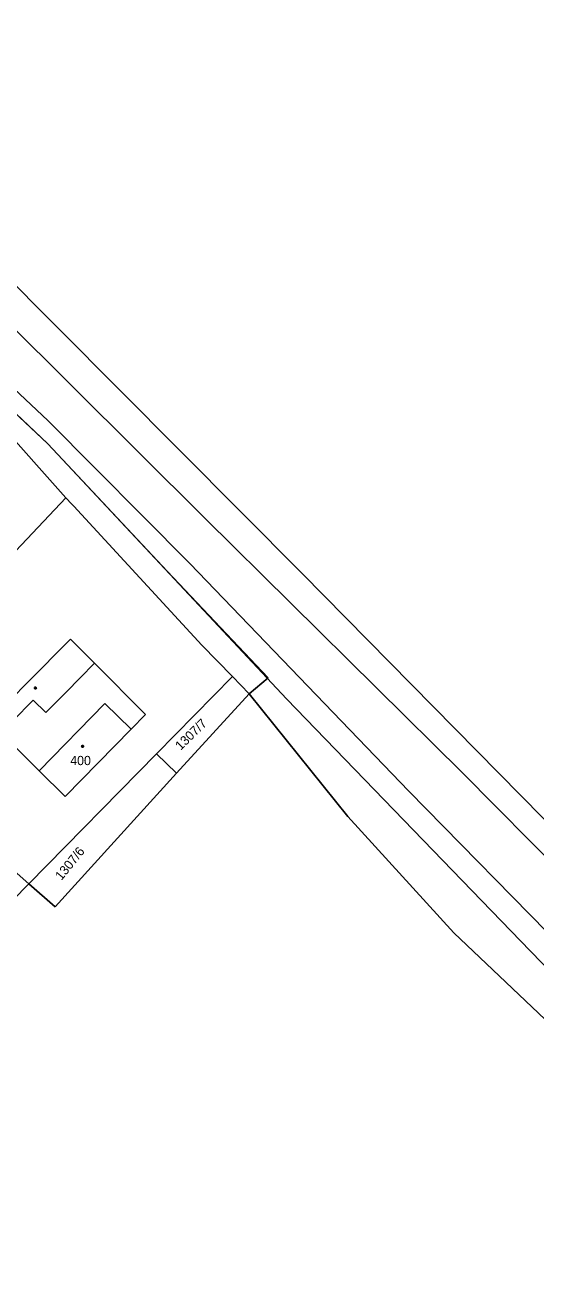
# Model space of a CAD drawing. Extents: x -580630 to -576196, y -1189024 to -1183567.
# Drawn here: x -577695.4 to -577601.6, y -1187045.4 to -1186814.1 of the extents above; entities that cross this region are included whole.
import ezdxf

# ---------------------------------------------------------------- set-up
doc = ezdxf.new("R2010")
doc.units = 0
for name, color, linetype in [('Vrstva 1', 7, 'Continuous'), ('Vrstva 18', 7, 'Continuous'), ('Vrstva 19', 7, 'Continuous'), ('Vrstva 25', 7, 'Continuous'), ('Vrstva 4', 7, 'Continuous'), ('Vrstva 63', 7, 'Continuous')]:
    doc.layers.add(name, color=color, linetype=linetype)

msp = doc.modelspace()

# ---------------------------------------------------------------- linework, layer by layer
at = {"layer": 'Vrstva 1'}
for p, q in [((-577744.75, -1186814.09), (-577644.5, -1186914.93)), ((-577726.95, -1186857.21), (-577691.26, -1186891.06)), ((-577687.91, -1186901.01), (-577702.59, -1186884.51)), ((-577691.26, -1186891.06), (-577647.41, -1186937.94)), ((-577687.91, -1186901.01), (-577697.12, -1186910.75)), ((-577687.91, -1186901.01), (-577686.81, -1186902.2)), ((-577686.81, -1186902.2), (-577686.47, -1186902.57)), ((-577686.47, -1186902.57), (-577662.94, -1186928.13)), ((-577644.5, -1186914.93), (-577546.35, -1187014.76)), ((-577689.77, -1186929.72), (-577687.09, -1186927.02)), ((-577687.09, -1186927.02), (-577682.65, -1186931.4)), ((-577662.94, -1186928.13), (-577657.32, -1186933.89)), ((-577692.35, -1186932.31), (-577689.77, -1186929.72)), ((-577702.03, -1186942.08), (-577692.35, -1186932.31)), ((-577682.65, -1186931.4), (-577673.29, -1186940.82)), ((-577671.26, -1186948.07), (-577657.32, -1186933.89)), ((-577657.32, -1186933.89), (-577654.27, -1186937.02)), ((-577654.27, -1186937.02), (-577667.59, -1186951.66)), ((-577654.27, -1186937.02), (-577636.12, -1186959.58)), ((-577647.41, -1186937.94), (-577602.59, -1186984.34)), ((-577673.29, -1186940.82), (-577675.95, -1186943.52)), ((-577694.74, -1186971.96), (-577727.13, -1186943.63)), ((-577675.95, -1186943.52), (-577688.03, -1186955.9)), ((-577692.83, -1186951.19), (-577698.24, -1186945.83)), ((-577694.74, -1186971.96), (-577671.26, -1186948.07)), ((-577671.26, -1186948.07), (-577667.59, -1186951.66)), ((-577688.03, -1186955.9), (-577692.83, -1186951.19)), ((-577667.59, -1186951.66), (-577689.91, -1186976.19)), ((-577636.12, -1186959.58), (-577616.65, -1186980.98)), ((-577735.21, -1187013.14), (-577694.74, -1186971.96)), ((-577689.91, -1186976.19), (-577694.74, -1186971.96)), ((-577616.65, -1186980.98), (-577554.16, -1187040.56)), ((-577602.59, -1186984.34), (-577543.75, -1187045.36))]:
    msp.add_line(p, q, dxfattribs=at)
at = {"layer": 'Vrstva 25'}
for points in [[(-577693.43, -1186935.81), (-577693.34, -1186935.96), (-577693.43, -1186936.11), (-577693.61, -1186936.11), (-577693.7, -1186935.96), (-577693.61, -1186935.81)], [(-577684.77, -1186946.57), (-577684.68, -1186946.72), (-577684.77, -1186946.87), (-577684.95, -1186946.87), (-577685.04, -1186946.72), (-577684.95, -1186946.57)]]:
    msp.add_lwpolyline(points, close=True, dxfattribs=at)
at = {"layer": 'Vrstva 4'}
for p, q in [((-577691.16, -1186886.86), (-577731.02, -1186849.51)), ((-577699.08, -1186868.19), (-577662.35, -1186904.79)), ((-577665.15, -1186913.07), (-577691.16, -1186886.86)), ((-577662.35, -1186904.79), (-577615.15, -1186951.54)), ((-577624.9, -1186954.93), (-577665.15, -1186913.07)), ((-577685.29, -1186934.09), (-577682.65, -1186931.4)), ((-577687.87, -1186936.72), (-577685.29, -1186934.09)), ((-577691.59, -1186940.51), (-577687.87, -1186936.72)), ((-577697.66, -1186942.04), (-577693.94, -1186938.22)), ((-577693.94, -1186938.22), (-577691.59, -1186940.51)), ((-577680.77, -1186938.8), (-577692.83, -1186951.19)), ((-577675.95, -1186943.52), (-577680.77, -1186938.8)), ((-577615.15, -1186951.54), (-577568.42, -1186998.74)), ((-577580.66, -1187000.12), (-577624.9, -1186954.93))]:
    msp.add_line(p, q, dxfattribs=at)
at = {"layer": 'Vrstva 63'}
for p, q in [((-577708.217, -1186875.104), (-577691.26, -1186891.06)), ((-577691.26, -1186891.06), (-577669.335, -1186914.5)), ((-577669.335, -1186914.5), (-577650.742, -1186934.11)), ((-577650.742, -1186934.11), (-577654.27, -1186937.02)), ((-577654.27, -1186937.02), (-577667.59, -1186951.66)), ((-577667.59, -1186951.66), (-577689.91, -1186976.19)), ((-577694.74, -1186971.96), (-577735.21, -1187013.14)), ((-577689.91, -1186976.19), (-577694.74, -1186971.96))]:
    msp.add_line(p, q, dxfattribs=at)

# ---------------------------------------------------------------- texts
at = {"layer": 'Vrstva 18'}
for s, rotation, p in [('1307/7', 44.23234, (-577666.848, -1186947.536)), ('1307/6', 50.99324, (-577688.742, -1186971.47))]:
    msp.add_text(s, height=1.7, rotation=rotation, dxfattribs=at).set_placement(p)
at = {"layer": 'Vrstva 19'}
msp.add_text('400', height=1.7, dxfattribs=at).set_placement((-577687.128, -1186950.16))

doc.saveas('drawing.dxf')
